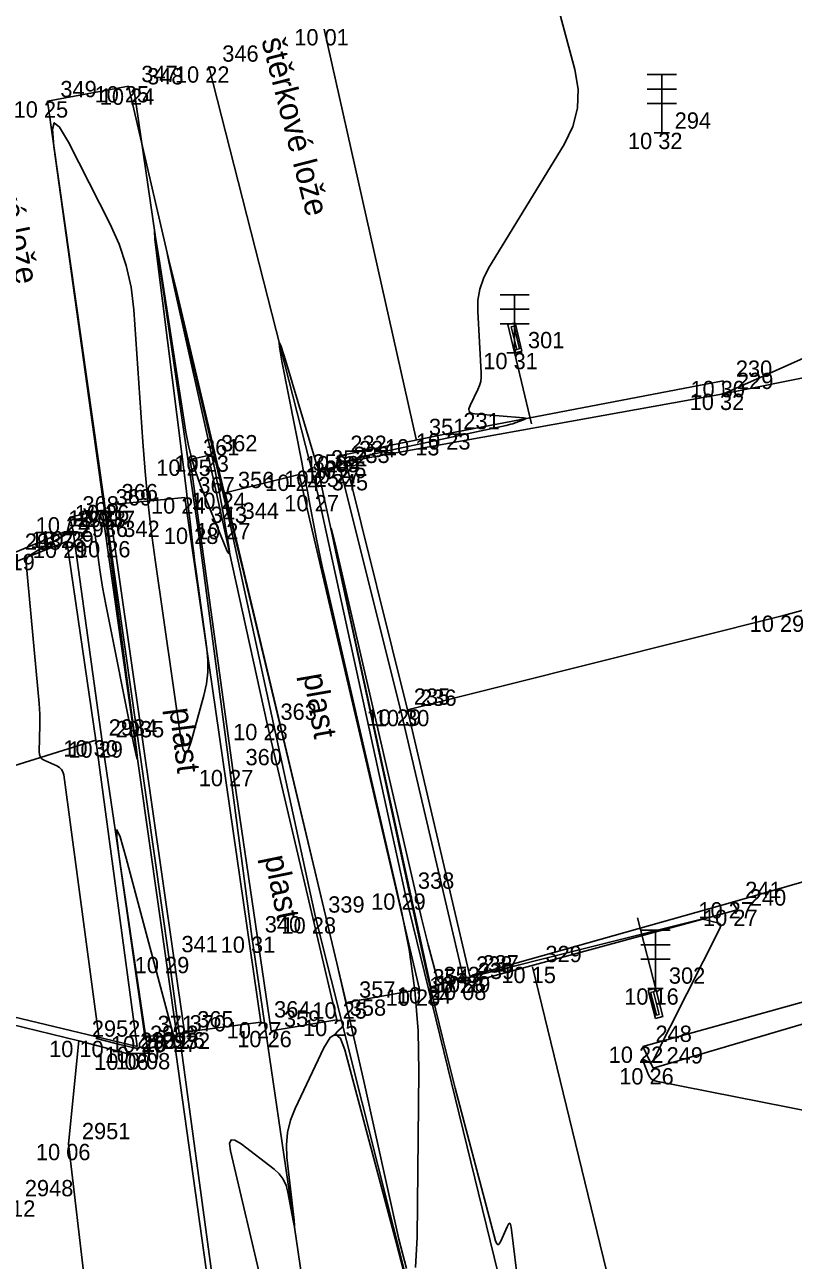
# Model space of a CAD drawing. Extents: x -703403 to -701924, y -1022520 to -1021856.
# Drawn here: x -702318.24 to -702305.04, y -1022277.87 to -1022256.65 of the extents above; entities that cross this region are included whole.
import ezdxf

# ---------------------------------------------------------------- set-up
doc = ezdxf.new("R2010")
doc.units = 0
for name, color, linetype in [('Ex_Minor Contours', 7, 'Continuous'), ('Z_body', 7, 'Continuous'), ('Z_body_cisla', 7, 'Continuous'), ('Z_body_vysky_redukovane', 7, 'Continuous'), ('Z_koleje', 7, 'Continuous'), ('Z_komunikace', 7, 'Continuous'), ('Z_komunikace_osa', 7, 'Continuous'), ('Z_obruba', 7, 'Continuous'), ('Z_popisy', 7, 'Continuous'), ('Z_rozhranni', 7, 'Continuous'), ('Z_svetelne_signalizacni_zarizeni', 7, 'Continuous'), ('Z_svodidla_beton', 7, 'Continuous')]:
    doc.layers.add(name, color=color, linetype=linetype)

# ---------------------------------------------------------------- blocks, each defined once
blk = doc.blocks.new('POINT_DISPLAY')
blk.add_line((0, 0), (0, 0))
blk = doc.blocks.new('Z525')
for p, q in [((-0.25, 1), (0.25, 1)), ((0, 0), (0, 1)), ((-0.25, 0.75), (0.25, 0.75)), ((-0.25, 0.5), (0.25, 0.5)), ((-0.13, 0), (0.13, 0))]:
    blk.add_line(p, q)
blk = doc.blocks.new('Z517')
for p, q in [((-0.5, 0), (-0.5, 0.13)), ((-0.5, 0.13), (0, 0.13)), ((1.25, 0), (-0.5, 0)), ((-0.05, 0.1), (-0.45, 0.1)), ((-0.45, 0.1), (-0.45, 0.05)), ((-0.45, 0.05), (-0.05, 0.05)), ((-0.05, 0.03), (-0.05, 0.1)), ((0, 0), (-0.05, 0.03)), ((0, 0.13), (0, 0))]:
    blk.add_line(p, q)

msp = doc.modelspace()

# ---------------------------------------------------------------- linework, layer by layer
at = {"layer": 'Ex_Minor Contours'}
for points in [[(-702309.346, -1022255.376), (-702308.794, -1022257.425), (-702308.736, -1022257.762), (-702308.748, -1022258.088), (-702308.829, -1022258.405), (-702308.978, -1022258.712), (-702310.275, -1022260.835), (-702310.365, -1022261.01), (-702310.426, -1022261.193), (-702310.458, -1022261.382), (-702310.461, -1022261.579), (-702310.402, -1022262.632), (-702310.402, -1022262.707), (-702310.412, -1022262.779), (-702310.432, -1022262.85), (-702310.461, -1022262.919), (-702310.595, -1022263.19), (-702310.615, -1022263.25), (-702310.608, -1022263.294), (-702310.574, -1022263.324), (-702310.512, -1022263.337), (-702309.678, -1022263.406), (-702309.649, -1022263.411), (-702309.638, -1022263.418), (-702309.646, -1022263.427), (-702309.674, -1022263.439), (-702309.822, -1022263.492), (-702309.859, -1022263.505), (-702309.896, -1022263.516), (-702309.934, -1022263.526), (-702309.972, -1022263.535), (-702311.981, -1022263.964), (-702312.057, -1022263.981), (-702312.133, -1022263.998), (-702312.209, -1022264.017), (-702312.285, -1022264.036), (-702312.709, -1022264.146), (-702312.723, -1022264.151), (-702312.737, -1022264.157), (-702312.75, -1022264.164), (-702312.762, -1022264.173), (-702312.81, -1022264.21), (-702312.823, -1022264.219), (-702312.836, -1022264.226), (-702312.85, -1022264.231), (-702312.864, -1022264.235), (-702313.109, -1022264.29), (-702313.15, -1022264.293), (-702313.184, -1022264.283), (-702313.209, -1022264.258), (-702313.227, -1022264.22), (-702313.764, -1022262.417), (-702313.838, -1022262.181), (-702313.873, -1022262.105), (-702313.869, -1022262.189), (-702313.825, -1022262.432), (-702313.485, -1022264.167), (-702313.452, -1022264.332), (-702313.42, -1022264.497), (-702313.388, -1022264.662), (-702313.356, -1022264.827), (-702313.23, -1022265.488), (-702313.197, -1022265.653), (-702313.163, -1022265.817), (-702313.127, -1022265.982), (-702313.09, -1022266.146), (-702311.777, -1022271.846), (-702311.639, -1022272.535), (-702311.543, -1022273.229), (-702311.488, -1022273.927), (-702311.475, -1022274.63), (-702311.505, -1022277.472), (-702311.53, -1022277.995)], [(-702316.46, -1022257.71), (-702317.85, -1022257.97)], [(-702311.688, -1022278.011), (-702311.82, -1022277.505), (-702312.42, -1022274.795), (-702312.571, -1022274.118), (-702312.726, -1022273.441), (-702312.883, -1022272.765), (-702313.043, -1022272.09), (-702314.482, -1022266.079), (-702314.628, -1022265.471), (-702314.773, -1022264.863), (-702314.918, -1022264.255), (-702315.062, -1022263.647), (-702315.655, -1022261.152), (-702315.759, -1022260.719), (-702315.797, -1022260.576), (-702315.768, -1022260.721), (-702315.673, -1022261.156), (-702314.974, -1022264.317), (-702314.941, -1022264.474), (-702314.909, -1022264.631), (-702314.879, -1022264.788), (-702314.85, -1022264.946), (-702314.741, -1022265.578), (-702314.724, -1022265.698), (-702314.73, -1022265.741), (-702314.757, -1022265.707), (-702314.806, -1022265.596), (-702315.221, -1022264.564), (-702315.304, -1022264.34), (-702315.374, -1022264.113), (-702315.43, -1022263.882), (-702315.473, -1022263.648), (-702315.921, -1022260.756), (-702315.988, -1022260.336), (-702316.016, -1022260.197), (-702316.005, -1022260.338), (-702315.954, -1022260.761), (-702315.465, -1022264.663), (-702315.45, -1022264.782), (-702315.436, -1022264.9), (-702315.421, -1022265.018), (-702315.408, -1022265.137), (-702315.353, -1022265.61), (-702315.339, -1022265.729), (-702315.324, -1022265.847), (-702315.309, -1022265.965), (-702315.293, -1022266.083), (-702315.114, -1022267.366), (-702315.096, -1022267.569), (-702315.098, -1022267.771), (-702315.122, -1022267.971), (-702315.166, -1022268.17), (-702315.385, -1022268.963), (-702315.437, -1022269.111), (-702315.482, -1022269.159), (-702315.521, -1022269.106), (-702315.554, -1022268.953), (-702316, -1022265.844), (-702316.068, -1022265.339), (-702316.126, -1022264.833), (-702316.175, -1022264.326), (-702316.214, -1022263.818), (-702316.369, -1022261.549), (-702316.415, -1022261.162), (-702316.499, -1022260.787), (-702316.62, -1022260.422), (-702316.78, -1022260.067), (-702317.493, -1022258.669), (-702317.643, -1022258.412), (-702317.734, -1022258.339), (-702317.767, -1022258.451), (-702317.742, -1022258.747), (-702316.9, -1022264.793), (-702316.862, -1022265.068), (-702316.824, -1022265.343), (-702316.787, -1022265.619), (-702316.75, -1022265.894), (-702316.563, -1022267.303), (-702316.498, -1022267.791), (-702316.335, -1022269.012), (-702316.313, -1022269.195), (-702316.311, -1022269.257), (-702316.329, -1022269.198), (-702316.367, -1022269.017), (-702316.85, -1022266.611), (-702316.879, -1022266.462), (-702316.905, -1022266.313), (-702316.93, -1022266.163), (-702316.952, -1022266.013), (-702317.063, -1022265.205), (-702317.075, -1022265.164), (-702317.097, -1022265.137), (-702317.129, -1022265.123), (-702317.172, -1022265.122), (-702317.407, -1022265.152), (-702317.43, -1022265.157), (-702317.449, -1022265.169), (-702317.462, -1022265.186), (-702317.471, -1022265.208), (-702317.506, -1022265.34), (-702317.508, -1022265.348), (-702317.511, -1022265.356), (-702317.515, -1022265.364), (-702317.519, -1022265.372), (-702317.538, -1022265.402), (-702317.542, -1022265.409), (-702317.548, -1022265.415), (-702317.555, -1022265.421), (-702317.562, -1022265.425), (-702317.817, -1022265.568), (-702317.859, -1022265.591), (-702317.9, -1022265.614), (-702317.941, -1022265.638), (-702317.982, -1022265.662), (-702318.145, -1022265.758), (-702318.18, -1022265.785), (-702318.204, -1022265.818), (-702318.217, -1022265.856), (-702318.218, -1022265.901), (-702317.994, -1022268.308), (-702317.987, -1022268.401), (-702317.983, -1022268.495), (-702317.981, -1022268.588), (-702317.982, -1022268.682), (-702317.996, -1022269.133), (-702317.991, -1022269.185), (-702317.973, -1022269.228), (-702317.941, -1022269.263), (-702317.896, -1022269.29), (-702317.691, -1022269.379), (-702317.645, -1022269.406), (-702317.61, -1022269.441), (-702317.586, -1022269.484), (-702317.573, -1022269.535), (-702316.967, -1022274.028), (-702316.967, -1022274.035), (-702316.969, -1022274.04), (-702316.973, -1022274.044), (-702316.979, -1022274.047), (-702317.007, -1022274.055), (-702317.013, -1022274.057), (-702317.014, -1022274.059), (-702317.012, -1022274.061), (-702317.007, -1022274.063), (-702316.613, -1022274.162), (-702316.586, -1022274.168), (-702316.56, -1022274.175), (-702316.533, -1022274.181), (-702316.507, -1022274.188), (-702316.367, -1022274.22), (-702316.357, -1022274.222), (-702316.347, -1022274.224), (-702316.337, -1022274.225), (-702316.327, -1022274.225), (-702316.284, -1022274.225), (-702316.277, -1022274.224), (-702316.272, -1022274.221), (-702316.269, -1022274.215), (-702316.269, -1022274.208), (-702316.273, -1022274.174), (-702316.273, -1022274.165), (-702316.272, -1022274.158), (-702316.269, -1022274.15), (-702316.265, -1022274.143), (-702316.203, -1022274.054), (-702316.193, -1022274.037), (-702316.186, -1022274.018), (-702316.184, -1022273.999), (-702316.185, -1022273.979), (-702316.614, -1022270.989), (-702316.662, -1022270.609), (-702316.658, -1022270.478), (-702316.603, -1022270.597), (-702316.498, -1022270.966), (-702315.684, -1022274.034), (-702315.682, -1022274.042), (-702315.68, -1022274.049), (-702315.052, -1022278.555)], [(-702302.848, -1022275.694), (-702307.396, -1022274.794), (-702307.44, -1022274.78), (-702307.477, -1022274.757), (-702307.506, -1022274.725), (-702307.528, -1022274.684), (-702307.623, -1022274.448), (-702307.628, -1022274.433), (-702307.626, -1022274.425), (-702307.617, -1022274.423), (-702307.602, -1022274.428), (-702307.51, -1022274.471), (-702307.503, -1022274.473), (-702307.496, -1022274.473), (-702307.489, -1022274.471), (-702307.483, -1022274.466), (-702307.458, -1022274.444), (-702307.452, -1022274.438), (-702307.447, -1022274.432), (-702307.443, -1022274.425), (-702307.439, -1022274.418), (-702306.303, -1022272.171), (-702306.291, -1022272.137), (-702306.295, -1022272.109), (-702306.313, -1022272.089), (-702306.347, -1022272.075), (-702306.571, -1022272.019), (-702306.58, -1022272.016), (-702306.583, -1022272.013), (-702306.581, -1022272.01), (-702306.572, -1022272.006), (-702306.526, -1022271.991), (-702306.517, -1022271.988), (-702306.514, -1022271.987), (-702306.517, -1022271.987), (-702306.526, -1022271.99), (-702310.595, -1022273.009), (-702310.606, -1022273.012), (-702310.617, -1022273.014), (-702310.628, -1022273.015), (-702310.64, -1022273.016), (-702310.685, -1022273.017), (-702310.696, -1022273.018), (-702310.707, -1022273.019), (-702310.718, -1022273.021), (-702310.729, -1022273.024), (-702311.024, -1022273.106), (-702311.072, -1022273.112), (-702311.111, -1022273.101), (-702311.139, -1022273.074), (-702311.158, -1022273.029), (-702311.313, -1022272.453), (-702311.343, -1022272.339), (-702311.372, -1022272.225), (-702311.4, -1022272.111), (-702311.427, -1022271.997), (-702312.744, -1022266.289), (-702312.916, -1022265.547), (-702312.979, -1022265.301), (-702312.931, -1022265.55), (-702312.772, -1022266.295), (-702311.447, -1022272.444), (-702311.402, -1022272.651), (-702311.355, -1022272.857), (-702311.307, -1022273.063), (-702311.258, -1022273.269), (-702311.058, -1022274.091), (-702311.007, -1022274.297), (-702310.955, -1022274.502), (-702310.903, -1022274.707), (-702310.849, -1022274.912), (-702310.155, -1022277.536), (-702310.137, -1022277.586), (-702310.116, -1022277.603), (-702310.092, -1022277.589), (-702310.067, -1022277.543), (-702309.959, -1022277.293), (-702309.934, -1022277.247), (-702309.914, -1022277.233), (-702309.899, -1022277.252), (-702309.888, -1022277.303), (-702309.755, -1022278.377)], [(-702314.153, -1022278.348), (-702314.707, -1022275.988), (-702314.723, -1022275.864), (-702314.698, -1022275.803), (-702314.633, -1022275.806), (-702314.526, -1022275.871), (-702313.961, -1022276.305), (-702313.872, -1022276.386), (-702313.803, -1022276.478), (-702313.753, -1022276.582), (-702313.721, -1022276.698), (-702313.634, -1022277.183), (-702313.616, -1022277.273), (-702313.608, -1022277.303), (-702313.608, -1022277.272), (-702313.617, -1022277.18), (-702313.738, -1022276.104), (-702313.747, -1022275.886), (-702313.727, -1022275.673), (-702313.677, -1022275.465), (-702313.598, -1022275.262), (-702313.107, -1022274.221), (-702312.999, -1022274.043), (-702312.903, -1022273.989), (-702312.817, -1022274.059), (-702312.744, -1022274.254), (-702311.86, -1022277.58), (-702311.693, -1022278.221)]]:
    msp.add_lwpolyline(points, dxfattribs=at)
at = {"layer": 'Z_koleje'}
for p, q in [((-702313.2, -1022264.73), (-702315.08, -1022257.37)), ((-702314.72, -1022265.21), (-702316.46, -1022257.71)), ((-702315.27, -1022265.29), (-702316.37, -1022257.75)), ((-702316.78, -1022265.52), (-702317.85, -1022257.97)), ((-702311.71, -1022271.57), (-702313.2, -1022264.73)), ((-702314.34, -1022272.31), (-702315.27, -1022265.29)), ((-702313.25, -1022271.98), (-702314.72, -1022265.21)), ((-702315.77, -1022272.66), (-702316.78, -1022265.52)), ((-702310.02, -1022278.47), (-702311.71, -1022271.57)), ((-702311.52, -1022278.86), (-702313.25, -1022271.98)), ((-702313.34, -1022279.13), (-702314.34, -1022272.31)), ((-702314.85, -1022279.4), (-702315.77, -1022272.66))]:
    msp.add_line(p, q, dxfattribs=at)
at = {"layer": 'Z_komunikace'}
for p, q in [((-702300.75, -1022261.9), (-702306.24, -1022262.99)), ((-702306.24, -1022262.99), (-702312.73, -1022264.16)), ((-702312.73, -1022264.16), (-702311.67, -1022268.42)), ((-702317.52, -1022265.53), (-702321.23, -1022266.98)), ((-702317.02, -1022268.94), (-702317.52, -1022265.53)), ((-702311.67, -1022268.42), (-702310.6, -1022272.99)), ((-702316.31, -1022274.2), (-702317.02, -1022268.94)), ((-702306.09, -1022271.72), (-702303.53, -1022270.98)), ((-702310.6, -1022272.99), (-702306.09, -1022271.72)), ((-702321.68, -1022272.91), (-702316.31, -1022274.2))]:
    msp.add_line(p, q, dxfattribs=at)
at = {"layer": 'Z_komunikace_osa'}
for p, q in [((-702300.49, -1022265.5), (-702305.21, -1022266.8)), ((-702305.21, -1022266.8), (-702311.67, -1022268.42)), ((-702323.09, -1022270.83), (-702317.02, -1022268.94))]:
    msp.add_line(p, q, dxfattribs=at)
at = {"layer": 'Z_obruba'}
for p, q in [((-702306.25, -1022262.77), (-702310.94, -1022263.67)), ((-702306.25, -1022262.77), (-702306.24, -1022262.99)), ((-702310.94, -1022263.67), (-702312.87, -1022264.06)), ((-702312.87, -1022264.06), (-702312.83, -1022264.25)), ((-702312.83, -1022264.25), (-702311.79, -1022268.41)), ((-702317.56, -1022265.36), (-702318.47, -1022265.74)), ((-702317.41, -1022265.35), (-702317.56, -1022265.36)), ((-702316.91, -1022268.96), (-702317.41, -1022265.35)), ((-702311.79, -1022268.41), (-702310.71, -1022273)), ((-702316.12, -1022274.31), (-702316.91, -1022268.96)), ((-702310.69, -1022273.12), (-702306.01, -1022271.85)), ((-702306.01, -1022271.85), (-702306.09, -1022271.72)), ((-702310.71, -1022273), (-702310.69, -1022273.12)), ((-702319.44, -1022273.58), (-702317.31, -1022274.1)), ((-702317.31, -1022274.1), (-702316.49, -1022274.32)), ((-702316.49, -1022274.32), (-702316.12, -1022274.31))]:
    msp.add_line(p, q, dxfattribs=at)
at = {"layer": 'Z_rozhranni'}
for p, q in [((-702313.1, -1022256.73), (-702311.52, -1022263.77)), ((-702302.84, -1022261.48), (-702306.24, -1022262.99)), ((-702315.4, -1022264.12), (-702315.09, -1022264.05)), ((-702314.67, -1022269.45), (-702315.4, -1022264.12)), ((-702315.09, -1022264.05), (-702314.08, -1022268.66)), ((-702313.53, -1022264.38), (-702314.8, -1022264.69)), ((-702311.46, -1022273.22), (-702313.53, -1022264.38)), ((-702313.2, -1022264.31), (-702312.83, -1022264.25)), ((-702313.2, -1022264.31), (-702311.27, -1022273.18)), ((-702316.8, -1022264.9), (-702315.49, -1022264.77)), ((-702314.19, -1022273.78), (-702315.49, -1022264.77)), ((-702314.8, -1022264.69), (-702312.72, -1022273.44)), ((-702317.47, -1022265.11), (-702316.91, -1022264.99)), ((-702316.91, -1022264.99), (-702315.63, -1022274.01)), ((-702315.5, -1022273.95), (-702316.8, -1022264.9)), ((-702317.47, -1022265.11), (-702317.41, -1022265.35)), ((-702312.88, -1022273.74), (-702314.08, -1022268.66)), ((-702314.01, -1022273.93), (-702314.67, -1022269.45)), ((-702308.2, -1022278.26), (-702309.52, -1022272.83)), ((-702310.71, -1022273), (-702311.27, -1022273.18)), ((-702311.46, -1022273.22), (-702312.72, -1022273.44)), ((-702314.19, -1022273.78), (-702315.5, -1022273.95)), ((-702312.88, -1022273.74), (-702314.01, -1022273.93)), ((-702317.49, -1022275.87), (-702317.31, -1022274.1)), ((-702315.63, -1022274.01), (-702316.18, -1022274.02)), ((-702316.42, -1022284.94), (-702317.49, -1022275.87))]:
    msp.add_line(p, q, dxfattribs=at)
at = {"layer": 'Z_svodidla_beton'}
for p, q in [((-702301.6, -1022272.52), (-702307.63, -1022274.2)), ((-702307.45, -1022274.57), (-702301.55, -1022272.83)), ((-702307.63, -1022274.2), (-702307.45, -1022274.57))]:
    msp.add_line(p, q, dxfattribs=at)

# ---------------------------------------------------------------- block references
at = {"layer": 'Z_body'}
for p in [(-702313.1, -1022256.73), (-702315.08, -1022257.37), (-702316.46, -1022257.71), (-702316.37, -1022257.75), (-702317.85, -1022257.97), (-702307.3, -1022258.51), (-702309.83, -1022262.29), (-702306.25, -1022262.77), (-702306.24, -1022262.99), (-702311.52, -1022263.77), (-702310.94, -1022263.67), (-702315.4, -1022264.12), (-702315.09, -1022264.05), (-702312.87, -1022264.06), (-702312.73, -1022264.16), (-702313.53, -1022264.38), (-702313.2, -1022264.31), (-702312.83, -1022264.25), (-702315.49, -1022264.77), (-702314.8, -1022264.69), (-702313.2, -1022264.73), (-702316.91, -1022264.99), (-702316.8, -1022264.9), (-702317.47, -1022265.11), (-702315.27, -1022265.29), (-702314.72, -1022265.21), (-702317.56, -1022265.36), (-702317.41, -1022265.35), (-702317.52, -1022265.53), (-702316.78, -1022265.52), (-702305.21, -1022266.8), (-702311.79, -1022268.41), (-702311.67, -1022268.42), (-702314.08, -1022268.66), (-702317.02, -1022268.94), (-702316.91, -1022268.96), (-702314.67, -1022269.45), (-702311.71, -1022271.57), (-702306.09, -1022271.72), (-702306.01, -1022271.85), (-702313.25, -1022271.98), (-702314.34, -1022272.31), (-702315.77, -1022272.66), (-702309.52, -1022272.83), (-702310.71, -1022273), (-702310.69, -1022273.12), (-702310.6, -1022272.99), (-702311.46, -1022273.22), (-702311.27, -1022273.18), (-702307.41, -1022273.2), (-702312.72, -1022273.44), (-702314.19, -1022273.78), (-702312.88, -1022273.74), (-702315.5, -1022273.95), (-702314.01, -1022273.93), (-702317.31, -1022274.1), (-702316.31, -1022274.2), (-702316.18, -1022274.02), (-702315.63, -1022274.01), (-702307.63, -1022274.2), (-702316.49, -1022274.32), (-702316.12, -1022274.31), (-702307.45, -1022274.57), (-702317.49, -1022275.87)]:
    msp.add_blockref('POINT_DISPLAY', p, dxfattribs=at)
at = {"layer": 'Z_svetelne_signalizacni_zarizeni'}
for p in [(-702307.3, -1022258.51), (-702309.83, -1022262.29), (-702307.41, -1022273.2)]:
    msp.add_blockref('Z525', p, dxfattribs=at)
for p, rotation in [((-702309.83, -1022262.29), -76.49999999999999), ((-702307.41, -1022273.2), 104.4)]:
    msp.add_blockref('Z517', p, dxfattribs=dict(at, rotation=rotation))

# ---------------------------------------------------------------- texts
at = {"layer": 'Z_body_cisla'}
for s, p in [('346', (-702314.85, -1022257.29)), ('347', (-702316.24, -1022257.64)), ('348', (-702316.14, -1022257.68)), ('349', (-702317.63, -1022257.9)), ('294', (-702307.08, -1022258.44)), ('301', (-702309.6, -1022262.21)), ('230', (-702306.03, -1022262.7)), ('229', (-702306.01, -1022262.91)), ('231', (-702310.71, -1022263.6)), ('351', (-702311.3, -1022263.7)), ('361', (-702315.18, -1022264.05)), ('362', (-702314.87, -1022263.98)), ('232', (-702312.65, -1022263.99)), ('234', (-702312.5, -1022264.08)), ('355', (-702313.3, -1022264.31)), ('352', (-702312.98, -1022264.24)), ('233', (-702312.6, -1022264.18)), ('367', (-702315.26, -1022264.7)), ('356', (-702314.58, -1022264.61)), ('345', (-702312.97, -1022264.65)), ('369', (-702316.68, -1022264.91)), ('366', (-702316.58, -1022264.82)), ('368', (-702317.25, -1022265.03)), ('344', (-702314.5, -1022265.14)), ('2938', (-702317.34, -1022265.28)), ('2937', (-702317.18, -1022265.28)), ('343', (-702315.05, -1022265.21)), ('2936', (-702317.3, -1022265.45)), ('342', (-702316.55, -1022265.45)), ('2987', (-702318.24, -1022265.67)), ('235', (-702311.56, -1022268.33)), ('236', (-702311.45, -1022268.35)), ('363', (-702313.85, -1022268.59)), ('2934', (-702316.8, -1022268.86)), ('2935', (-702316.68, -1022268.89)), ('360', (-702314.45, -1022269.37)), ('338', (-702311.49, -1022271.49)), ('241', (-702305.87, -1022271.65)), ('339', (-702313.03, -1022271.9)), ('240', (-702305.79, -1022271.78)), ('340', (-702314.12, -1022272.24)), ('341', (-702315.55, -1022272.58)), ('329', (-702309.3, -1022272.75)), ('238', (-702310.49, -1022272.93)), ('237', (-702310.38, -1022272.91)), ('354', (-702311.24, -1022273.15)), ('353', (-702311.05, -1022273.11)), ('239', (-702310.46, -1022273.04)), ('302', (-702307.18, -1022273.12)), ('357', (-702312.5, -1022273.36)), ('364', (-702313.96, -1022273.7)), ('359', (-702313.79, -1022273.86)), ('358', (-702312.66, -1022273.67)), ('2952', (-702317.09, -1022274.03)), ('371', (-702315.96, -1022273.95)), ('370', (-702315.41, -1022273.94)), ('365', (-702315.28, -1022273.87)), ('2931', (-702316.26, -1022274.24)), ('2933', (-702316.09, -1022274.12)), ('2932', (-702315.89, -1022274.24)), ('248', (-702307.41, -1022274.12)), ('249', (-702307.22, -1022274.49)), ('2951', (-702317.26, -1022275.79)), ('2948', (-702318.24, -1022276.77))]:
    msp.add_text(s, height=0.28, dxfattribs=at).set_placement(p)
at = {"layer": 'Z_body_vysky_redukovane'}
for s, p in [('10 01', (-702313.613, -1022257.01)), ('10 22', (-702315.663, -1022257.65)), ('10 25', (-702317.043, -1022257.99)), ('10 24', (-702316.953, -1022258.03)), ('10 25', (-702318.433, -1022258.25)), ('10 32', (-702307.883, -1022258.79)), ('10 31', (-702310.367, -1022262.57)), ('10 30', (-702306.81, -1022263.05)), ('10 32', (-702306.823, -1022263.27)), ('10 13', (-702312.057, -1022264.05)), ('10 23', (-702311.523, -1022263.95)), ('10 25', (-702315.983, -1022264.4)), ('10 23', (-702315.673, -1022264.33)), ('10 09', (-702313.43, -1022264.34)), ('10 26', (-702313.313, -1022264.44)), ('10 24', (-702314.113, -1022264.66)), ('10 25', (-702313.783, -1022264.59)), ('10 27', (-702313.413, -1022264.53)), ('10 24', (-702316.073, -1022265.05)), ('10 24', (-702315.383, -1022264.97)), ('10 27', (-702313.783, -1022265.01)), ('10 23', (-702317.493, -1022265.27)), ('10 26', (-702317.383, -1022265.18)), ('10 24', (-702318.053, -1022265.39)), ('10 28', (-702315.853, -1022265.57)), ('10 27', (-702315.303, -1022265.49)), ('10 23', (-702318.143, -1022265.64)), ('10 29', (-702317.993, -1022265.63)), ('10 29', (-702318.103, -1022265.81)), ('10 26', (-702317.363, -1022265.8)), ('10 19', (-702319.007, -1022266.02)), ('10 29', (-702305.793, -1022267.08)), ('10 29', (-702312.373, -1022268.69)), ('10 30', (-702312.23, -1022268.7)), ('10 28', (-702314.663, -1022268.94)), ('10 30', (-702317.58, -1022269.22)), ('10 29', (-702317.493, -1022269.24)), ('10 27', (-702315.253, -1022269.73)), ('10 29', (-702312.293, -1022271.85)), ('10 27', (-702306.673, -1022272)), ('10 27', (-702306.593, -1022272.13)), ('10 28', (-702313.833, -1022272.26)), ('10 31', (-702314.877, -1022272.59)), ('10 29', (-702316.353, -1022272.94)), ('10 15', (-702310.057, -1022273.11)), ('10 28', (-702311.293, -1022273.28)), ('10 08', (-702311.25, -1022273.4)), ('10 29', (-702311.183, -1022273.27)), ('10 25', (-702312.043, -1022273.5)), ('10 24', (-702311.853, -1022273.46)), ('10 16', (-702307.947, -1022273.48)), ('10 25', (-702313.303, -1022273.72)), ('10 27', (-702314.773, -1022274.06)), ('10 25', (-702313.463, -1022274.02)), ('10 26', (-702316.083, -1022274.23)), ('10 26', (-702314.593, -1022274.21)), ('10 10', (-702317.823, -1022274.38)), ('10 30', (-702316.87, -1022274.48)), ('10 26', (-702316.763, -1022274.3)), ('10 27', (-702316.213, -1022274.29)), ('10 22', (-702308.213, -1022274.48)), ('10 06', (-702317.05, -1022274.6)), ('10 08', (-702316.68, -1022274.59)), ('10 26', (-702308.033, -1022274.85)), ('10 06', (-702318.05, -1022276.15)), ('10 12', (-702318.997, -1022277.12))]:
    msp.add_text(s, height=0.28, dxfattribs=at).set_placement(p)
at = {"layer": 'Z_popisy'}
for s, rotation, p in [('štěrkové lože', 284.4, (-702314.18, -1022256.92)), ('štěrkové lože', 281.7, (-702319.02, -1022258.05)), ('plast', 279.9, (-702313.46, -1022267.82)), ('plast', 277.2, (-702315.76, -1022268.4)), ('plast', 281.7, (-702314.13, -1022270.95))]:
    msp.add_text(s, height=0.4, rotation=rotation, dxfattribs=at).set_placement(p)

doc.saveas('drawing.dxf')
